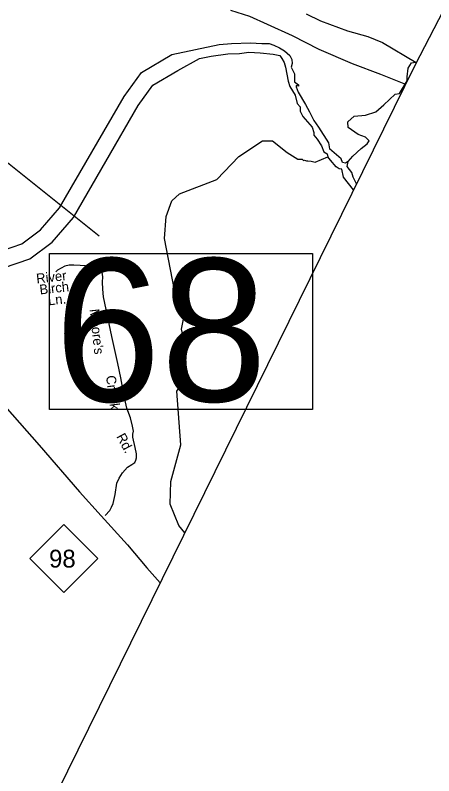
# Model space of a CAD drawing. Extents: x 2126262 to 2293712, y 749403 to 919119.
# Drawn here: x 2238174 to 2242272, y 790629 to 798085 of the extents above; entities that cross this region are included whole.
import ezdxf

# ---------------------------------------------------------------- set-up
doc = ezdxf.new("R2010")
doc.units = 0
for name, color, linetype in [('Exist Boundary Political CountyLine', 7, 'Continuous'), ('Exist Hydrographic Creek Single Shore', 7, 'Continuous'), ('Exist Hydrographic Misc Water Feature', 7, 'Continuous'), ('Exist Hydrographic River Shore', 7, 'Continuous'), ('Exist Railroad Mainline', 7, 'Continuous'), ('Exist Road Non-System Type 51', 7, 'Continuous'), ('Exist Road Non-System Type 51 Label', 7, 'Continuous'), ('Exist Road Primary NC Attributed', 7, 'Continuous'), ('Exist Road Primary NC Shield CELL', 7, 'Continuous'), ('Exist Road Primary NC Shield Number Label', 7, 'Continuous'), ('Exist Road Secondary Structure Standard Bridge Number Label', 7, 'Continuous'), ('Exist Road Secondary Type 51 Attributed', 7, 'Continuous')]:
    doc.layers.add(name, color=color, linetype=linetype)

msp = doc.modelspace()

# ---------------------------------------------------------------- linework, layer by layer
at = {"layer": 'Exist Boundary Political CountyLine'}
msp.add_lwpolyline([(2293117.8, 894131.3), (2291903.9, 891776.4), (2258821.6, 829664.6), (2255410.5, 823324), (2242088.6, 797598.7), (2231459.6, 775980.5), (2225010.8, 762953.2), (2220565.7, 753519.8)], dxfattribs=at)
at = {"layer": 'Exist Hydrographic Creek Single Shore'}
msp.add_lwpolyline([(2241433.2, 796651.9), (2241478.5, 796704.6), (2241561.9, 796780.1), (2241618.4, 796823.6), (2241638, 796854), (2241603.2, 796888.8), (2241531.5, 796917), (2241433.7, 796984.4), (2241429.4, 797040.9), (2241492.4, 797095.2), (2241604.3, 797103.9), (2241704.3, 797138.7), (2241782.6, 797206.7), (2241894.4, 797312.5), (2241935.7, 797319.1), (2242011.6, 797442), (2242011.8, 797482), (2242020.4, 797564.6), (2242054.1, 797619), (2242072.1, 797621.7), (2242103.6, 797627.7)], dxfattribs=at)
at = {"layer": 'Exist Hydrographic Misc Water Feature'}
msp.add_lwpolyline([(2239832.9, 793010.8), (2239774.5, 793082.4), (2239689.6, 793290.9), (2239696.6, 793513.7), (2239793.5, 793872.6), (2239755.6, 794398.2), (2239846.5, 794540.6), (2239843.6, 794822.8), (2239800.5, 795007.3), (2239840.5, 795206.6), (2239831.5, 795308.4), (2239731.6, 795389.2), (2239635.5, 795896.4), (2239650.6, 796112.6), (2239707.7, 796265.5), (2239781.5, 796332.9), (2240147.5, 796476.2), (2240361.6, 796701.4), (2240593.5, 796854), (2240693.6, 796855.3), (2240836.5, 796740.8), (2240940.9, 796673.6), (2240982.2, 796672.6), (2240995.3, 796660.6), (2241005.1, 796663.9), (2241024.6, 796657.3), (2241039.8, 796658.4), (2241072.4, 796655.2), (2241110.4, 796645.4), (2241235.4, 796697.5)], dxfattribs=at)
at = {"layer": 'Exist Hydrographic River Shore'}
for points in [[(2238049.8, 795778.1), (2238239.4, 795843.5), (2238421.2, 795980.5), (2238608.5, 796196.8), (2239238.7, 797289.4), (2239408.3, 797523.2), (2239708.3, 797700.8), (2240170.6, 797797.2), (2240292.1, 797809), (2240478.1, 797815.6), (2240586.7, 797809.1), (2240659.5, 797806.9), (2240705.2, 797792.8), (2240760, 797766.7), (2240811.1, 797737.4), (2240863.3, 797691.8), (2240880.6, 797650.5), (2240883.9, 797610.3), (2240874.1, 797575.5), (2240906.7, 797511.4), (2240909.4, 797432.1), (2240948.5, 797402.7), (2240948.5, 797388.6), (2240925.7, 797395.1), (2240923.6, 797383.2), (2240945.3, 797332.1), (2241017, 797210.4), (2241053.9, 797137.6), (2241098.5, 797051.8), (2241142, 796988.7), (2241240.1, 796834), (2241250.5, 796774.4)], [(2238060.2, 795608.4), (2238317.5, 795696.9), (2238533.8, 795860), (2238742.8, 796101.3), (2239376.5, 797200), (2239521.1, 797399.3), (2239766.9, 797544.8), (2239977.2, 797660.2), (2240093.4, 797683.1), (2240254.2, 797708.1), (2240370, 797711.3), (2240461.2, 797722.2), (2240572.1, 797717.8), (2240699.2, 797702.6), (2240763.3, 797691.8), (2240785, 797661.3), (2240805.7, 797620), (2240820.9, 797574.4), (2240847, 797438.6), (2240863.8, 797385.3), (2240913.8, 797301.7), (2240933.3, 797221.3), (2240963.8, 797185.4), (2240963.8, 797143), (2240988.8, 797090.9), (2241080, 796988.7), (2241096.3, 796934.4), (2241097.4, 796908.3), (2241131.1, 796871.4), (2241171.3, 796806.2), (2241195.2, 796745.4), (2241226.7, 796726.9), (2241235.4, 796697.5)], [(2241433.2, 796651.9), (2241406, 796635.6), (2241376.7, 796641), (2241363.6, 796675.8), (2241250.5, 796774.4)], [(2241372.9, 796575.8), (2241344.6, 796579.1), (2241316.4, 796597.6), (2241262, 796664.9), (2241235.4, 796697.5)], [(2241515.8, 796433.6), (2241482.1, 796496.5), (2241469, 796543.3), (2241424.5, 796603), (2241433.2, 796651.9)], [(2241486.9, 796374.9), (2241386.4, 796496.5), (2241372.9, 796575.8)]]:
    msp.add_lwpolyline(points, dxfattribs=at)
at = {"layer": 'Exist Railroad Mainline'}
msp.add_lwpolyline([(2240282.4, 798136.3), (2240466.4, 798075.8), (2240641.3, 797997.3), (2240885.7, 797887.7), (2241144.9, 797752), (2241471.9, 797613), (2241749.1, 797506.8), (2241996.1, 797410.4)], dxfattribs=at)
at = {"layer": 'Exist Road Non-System Type 51'}
msp.add_lwpolyline([(2239055.5, 793180.6), (2239099.5, 793228.2), (2239117.2, 793263.4), (2239131.3, 793296.9), (2239150.6, 793385), (2239168.3, 793496), (2239191.2, 793547.1), (2239222.9, 793598.2), (2239274, 793652.9), (2239316.3, 793679.3), (2239344.5, 793700.5), (2239355.1, 793721.6), (2239362.1, 793746.3), (2239362.1, 793785), (2239348, 793848.5), (2239325.1, 793948.9), (2239325.1, 793978.9), (2239330.4, 794007.1), (2239321.6, 794056.4), (2239302.2, 794137.5), (2239266.1, 794234.4), (2239239.6, 794350.7), (2239206.2, 794530.5), (2239177.1, 794669.7), (2239119.8, 794935.8), (2239038.7, 795325.3), (2239031.7, 795399.3), (2239028.2, 795468), (2239029.9, 795520.9), (2239026.4, 795564.9), (2239024.6, 795579), (2239008.8, 795600.2), (2238980.6, 795616), (2238915.4, 795624.8), (2238807.9, 795631.9), (2238748, 795635.4), (2238700.4, 795633.7), (2238658.1, 795624.8), (2238624.6, 795605.5), (2238587.6, 795584.3), (2238571.7, 795570.2)], dxfattribs=at)
at = {"layer": 'Exist Road Primary NC Attributed'}
msp.add_lwpolyline([(2238020.2, 794307.5), (2238407.1, 793869.6), (2238802.9, 793413.8), (2239013.6, 793178.8), (2239272.8, 792891.6), (2239463, 792666.9), (2239592.6, 792522)], dxfattribs=at)
at = {"layer": 'Exist Road Primary NC Shield CELL'}
msp.add_lwpolyline([(2238317.8, 792759.8), (2238650.8, 793092.8), (2238983.8, 792759.8), (2238650.8, 792426.8)], close=True, dxfattribs=at)
at = {"layer": 'Exist Road Secondary Structure Standard Bridge Number Label'}
msp.add_line((2236299.2, 798080.1), (2238996.9, 795921.9), dxfattribs=at)
msp.add_lwpolyline([(2238507.5, 795749.7), (2241084, 795749.7), (2241084, 794220.4), (2238507.5, 794220.4)], close=True, dxfattribs=at)
at = {"layer": 'Exist Road Secondary Type 51 Attributed'}
msp.add_lwpolyline([(2241023.1, 798100.3), (2241162.1, 798030), (2241426.1, 797933.5), (2241627.3, 797877.9), (2241771.1, 797817.4), (2242100.7, 797622)], dxfattribs=at)

# ---------------------------------------------------------------- texts
at = {"layer": 'Exist Road Non-System Type 51 Label'}
for s, rotation, p in [('River', 6.34484, (2238384.6, 795455.6)), ('Birch', 6.34484, (2238416.6, 795347.5)), ('Ln.', 6.34484, (2238499.9, 795240.2)), ("Moore's", 276.08251, (2238901.9, 795201.5)), ('Creek', 277.329, (2239061.9, 794548.5)), ('Rd.', 298.28284, (2239160.6, 793955.3))]:
    msp.add_text(s, height=95, rotation=rotation, dxfattribs=at).set_placement(p)
at = {"layer": 'Exist Road Primary NC Shield Number Label'}
msp.add_text('98', height=175, dxfattribs=at).set_placement((2238504.9, 792670.1))
at = {"layer": 'Exist Road Secondary Structure Standard Bridge Number Label'}
msp.add_text('68', height=1400, dxfattribs=at).set_placement((2238557.6, 794299.5))

doc.saveas('drawing.dxf')
